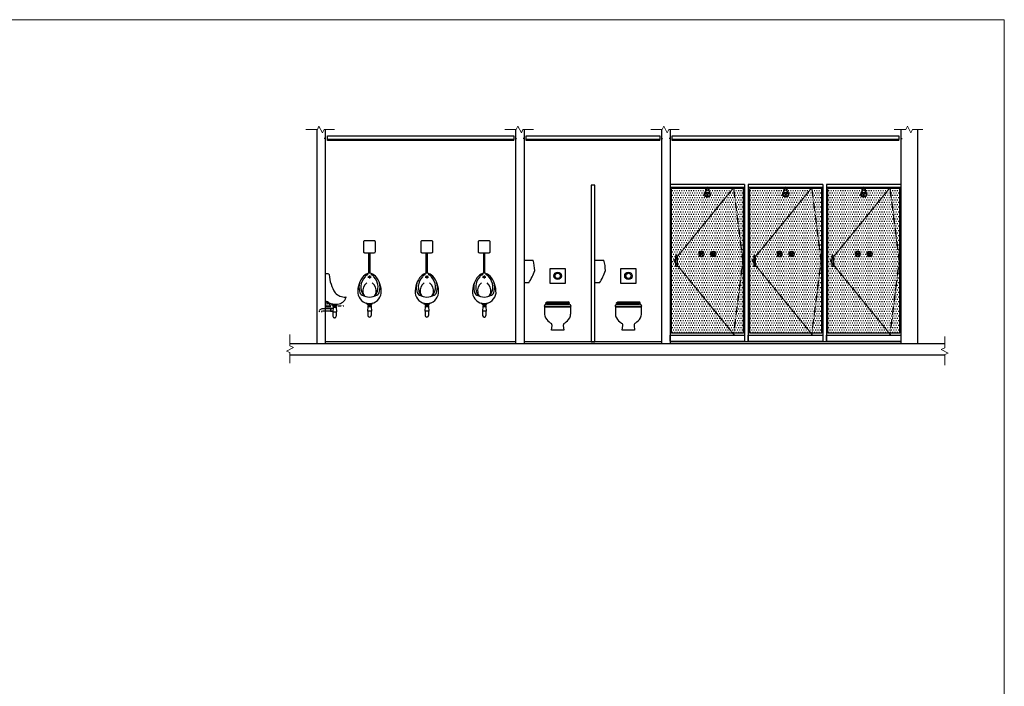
# Model space of a CAD drawing. Header units: millimetres. Extents: x -115474967 to 444143, y -74377 to 241828222.
# Tile 297 of 590: x -193045 to -179823, y 272947 to 281893. Entities that reach past the tile are written whole.
import ezdxf

# ---------------------------------------------------------------- set-up
doc = ezdxf.new("R2010")
doc.units = ezdxf.units.MM
doc.header["$MEASUREMENT"] = 0
for name, pattern in [('DASHED2', [0.375, 0.25, -0.125]), ('HIDDEN', [0.375, 0.25, -0.125]), ('HIDDEN2', [0.1875, 0.125, -0.0625])]:
    doc.linetypes.add(name, pattern=pattern)
for name, color, linetype in [('$1$FITT-FIXT', 4, 'Continuous'), ('0-ELEV.1', 9, 'Continuous'), ('0-ELEV.25', 4, 'Continuous'), ('00-2 Walls', 4, 'Continuous'), ('00-3 Elev 03', 9, 'Continuous'), ('00-5 Dims', 8, 'Continuous'), ('CEIL-PLAN', 7, 'Continuous'), ('CEIL-SECT', 2, 'Continuous'), ('DOOR-TIMB', 7, 'Continuous'), ('FITT-FURN', 8, 'DASHED2'), ('FITT-SANT', 5, 'Continuous'), ('JOIN-SEC.25', 4, 'Continuous'), ('Sanitary Fittings', 8, 'Continuous'), ('STRU-CONC', 3, 'Continuous'), ('TILE', 9, 'Continuous')]:
    doc.layers.add(name, color=color, linetype=linetype)
doc.layers.add('0-GEN-GENERAL', color=7, linetype='Continuous', lineweight=25)
doc.layers.add('00-6 H-CS Partitioning', color=7, linetype='Continuous', true_color=0xfafa00)
doc.layers.add('0_cons_01', color=40, linetype='Continuous', lineweight=0, plot=False)

# ---------------------------------------------------------------- blocks, each defined once
blk = doc.blocks.new('B_shadowline')
blk.add_line((-30, 0), (-30, 12))
at = {"color": 9, "linetype": 'HIDDEN2', "ltscale": 0.001}
blk.add_line((-6, 28), (12, 28), dxfattribs=at)
at = {"const_width": 0.836}
blk.add_lwpolyline([(-49, -1), (-49, -1, 0.414214), (-47, -3), (-29, -3, 0.414214), (-28, -1), (-28, 16, -0.414214), (-26, 18), (-3, 18, 0.414214), (-2, 19), (-2, 37, 0.414214), (-3, 39), (-4, 39)], format="xyb", dxfattribs=at)
blk = doc.blocks.new('A$C31131D18')
at = {"layer": 'FITT-SANT'}
for p, q in [((3, 60), (28, 35)), ((3, 10), (28, 35)), ((10, 67), (35, 42)), ((10, 3), (35, 28)), ((35, 42), (60, 67)), ((35, 28), (60, 3)), ((42, 35), (67, 60)), ((42, 35), (67, 10))]:
    blk.add_line(p, q, dxfattribs=at)
blk.add_circle((35, 35), 5, dxfattribs=at)
for radius, start, end in [(35, 143.2132, 216.7868), (40, 127.8192, 142.1808), (40, 217.8192, 232.1808), (35, 53.2132, 126.7868), (35, 233.2132, 306.7868), (40, 37.8192, 52.1808), (40, 307.8192, 322.1808), (35, 323.2132, 36.7868)]:
    blk.add_arc((35, 35), radius, start, end, dxfattribs=at)
blk = doc.blocks.new('$0$b-showerhead1')
at = {"layer": '$1$FITT-FIXT', "color": 7}
for centre, radius, start, end in [((0, 0), 25.5, 312.6701, 227.3299), ((-37, -6), 23.7, 328.1334, 25.1706), ((37, -6), 23.7, 154.8294, 211.8666), ((43, -78), 84.5, 135.5366, 175.4076), ((0, -38), 25.5, 39.1226, 140.8774), ((-43, -78), 84.5, 4.5924, 44.4634)]:
    blk.add_arc(centre, radius, start, end, dxfattribs=at)
for major_axis, ratio in [((-41.6, 0), 0.75973), ((-10, 0), 0.679729)]:
    blk.add_ellipse((0, -77), major_axis=major_axis, ratio=ratio, dxfattribs=at)
blk.add_open_spline([(-35, -77), (-35, -79), (-34, -81), (-33, -85), (-32, -86), (-30, -90), (-28, -91), (-25, -94), (-23, -95), (-19, -98), (-16, -99), (-11, -100), (-9, -101), (-3, -102), (0, -102), (5, -101), (8, -101), (13, -100), (15, -99), (20, -97), (22, -96), (26, -93), (28, -92), (31, -89), (32, -87), (33, -84), (34, -82), (35, -79), (35, -77), (34, -73), (34, -72), (33, -68), (32, -67), (29, -64), (28, -62), (24, -59), (22, -58), (18, -56), (15, -55), (10, -53), (7, -53), (2, -52), (-1, -52), (-6, -53), (-9, -53), (-14, -54), (-17, -55), (-21, -57), (-23, -59), (-27, -61), (-28, -63), (-31, -66), (-32, -68), (-34, -71), (-34, -73), (-35, -75), (-35, -76), (-35, -77)], degree=3, knots=[0, 0, 0, 0, 0.273121, 0.273121, 0.499867, 0.499867, 0.726613, 0.726613, 0.953359, 0.953359, 1.180105, 1.180105, 1.406851, 1.406851, 1.633598, 1.633598, 1.860344, 1.860344, 2.08709, 2.08709, 2.313836, 2.313836, 2.540582, 2.540582, 2.767328, 2.767328, 2.994074, 2.994074, 3.22082, 3.22082, 3.447566, 3.447566, 3.674312, 3.674312, 3.901058, 3.901058, 4.127804, 4.127804, 4.35455, 4.35455, 4.581296, 4.581296, 4.808042, 4.808042, 5.034788, 5.034788, 5.261534, 5.261534, 5.48828, 5.48828, 5.715026, 5.715026, 5.941772, 5.941772, 6.168518, 6.168518, 6.283185, 6.283185, 6.283185, 6.283185], dxfattribs=at)

msp = doc.modelspace()

# ---------------------------------------------------------------- hatches: boundary and pattern name
at = {"layer": '0-ELEV.1', "true_color": 0xc7c8ca}
h = msp.add_hatch(dxfattribs=at)
h.set_pattern_fill('DOTS', color=9, scale=20, style=0)
h.set_pattern_definition([(0, (-448280.606, 244677.472), (15.875, 31.75), [0, -31.75])])
h.paths.add_polyline_path([(-184291.36382, 279626.4004), (-183325.12918, 279626.37452), (-183325.12918, 277685.37452), (-184291.36382, 277685.4004)])
h = msp.add_hatch(dxfattribs=at)
h.set_pattern_fill('DOTS', color=9, scale=20, style=0)
h.set_pattern_definition([(0, (-447230.608, 244677.472), (15.875, 31.75), [0, -31.75])])
h.paths.add_polyline_path([(-183241.3658, 279626.4004), (-182275.13116, 279626.37452), (-182275.13116, 277685.37452), (-183241.3658, 277685.4004)])
h = msp.add_hatch(dxfattribs=at)
h.set_pattern_fill('DOTS', color=9, scale=20, style=0)
h.set_pattern_definition([(0, (-446180.518, 244677.472), (15.875, 31.75), [0, -31.75])])
h.paths.add_polyline_path([(-182191.27601, 279626.4004), (-181225.04137, 279626.37452), (-181225.04137, 277685.37452), (-182191.27601, 277685.4004)])

# ---------------------------------------------------------------- linework, layer by layer
at = {"color": 4}
for p, q in [((-183310.13931, 279683.4004), (-184310.09597, 279683.4004)), ((-183310.13931, 279683.4004), (-183310.11858, 277580.4004)), ((-182260.14129, 279683.4004), (-183260.09794, 279683.4004)), ((-183260.09794, 279683.4004), (-183260.07721, 277580.4004)), ((-182260.14129, 279683.4004), (-182260.12056, 277580.4004)), ((-181210.0515, 279683.4004), (-182210.00815, 279683.4004)), ((-182210.00815, 279683.4004), (-182209.98742, 277580.4004)), ((-181210.0515, 279683.4004), (-181210.03077, 277580.4004)), ((-183310.1389, 279641.4004), (-184310.10581, 279641.4004)), ((-182260.14088, 279641.4004), (-183260.10778, 279641.4004)), ((-181210.05109, 279641.4004), (-182210.018, 279641.4004))]:
    msp.add_line(p, q, dxfattribs=at)
for p, q in [((-188871.82787, 278012.73478), (-188982.05174, 278012.73477)), ((-188871.82787, 277982.82592), (-188969.6043, 277982.82592)), ((-188837.10923, 278017.73478), (-188871.82787, 278017.73478)), ((-188871.82787, 278017.73478), (-188871.82787, 277977.73478)), ((-188864.82787, 278008.63108), (-188871.82787, 278008.63108)), ((-188864.82787, 277986.83849), (-188871.82787, 277986.83849)), ((-188839.79828, 277977.73478), (-188871.82787, 277977.73478)), ((-188864.82787, 278017.73478), (-188864.82787, 277977.73478))]:
    msp.add_line(p, q)
at = {"layer": '0-ELEV.1', "linetype": 'Continuous'}
msp.add_line((-188799.02541, 278051.29858), (-188799.02541, 278043.45592), dxfattribs=at)
at = {"layer": '0-ELEV.25'}
for p, q in [((-184310.09597, 277658.4004), (-183310.11935, 277658.4004)), ((-184310.09597, 277580.4004), (-184310.09597, 277658.4004)), ((-184310.09597, 277580.4004), (-183310.12939, 277580.4004)), ((-183260.09794, 277658.4004), (-182260.12133, 277658.4004)), ((-183260.09794, 277580.4004), (-183260.09794, 277658.4004)), ((-183260.09794, 277580.4004), (-182260.13137, 277580.4004)), ((-182210.00815, 277658.4004), (-181210.03154, 277658.4004)), ((-182210.00815, 277580.4004), (-182210.00815, 277658.4004)), ((-182210.00815, 277580.4004), (-181210.04158, 277580.4004))]:
    msp.add_line(p, q, dxfattribs=at)
at = {"layer": '0-GEN-GENERAL', "lineweight": 0}
for points in [[(-188816.3924, 280417.77564), (-188956.18579, 280417.8084), (-188977.66351, 280373.64561), (-189025.42904, 280465.48803), (-189046.24973, 280417.83074), (-189200.76716, 280417.82186)], [(-186146.46337, 280417.77564), (-186286.25676, 280417.8084), (-186307.73448, 280373.64561), (-186355.50001, 280465.48803), (-186376.3207, 280417.83074), (-186530.83812, 280417.82186)], [(-184186.64343, 280417.77564), (-184326.43681, 280417.8084), (-184347.91453, 280373.64561), (-184395.68006, 280465.48803), (-184416.50075, 280417.83074), (-184571.01818, 280417.82186)], [(-180915.15272, 280417.77564), (-181054.94611, 280417.8084), (-181076.42383, 280373.64561), (-181124.18936, 280465.48803), (-181145.01005, 280417.83074), (-181299.52748, 280417.82186)], [(-180622.62796, 277257.89767), (-180622.66072, 277397.69106), (-180578.49793, 277419.16878), (-180670.34034, 277466.93431), (-180622.68306, 277487.755), (-180622.67417, 277642.27242)]]:
    msp.add_lwpolyline(points, dxfattribs=at)
at = {"layer": '0-GEN-GENERAL', "lineweight": 0, "elevation": 0}
msp.add_lwpolyline([(-189417.45078, 277285.42983), (-189417.41803, 277425.22322), (-189461.58082, 277446.70094), (-189369.7384, 277494.46647), (-189417.39568, 277515.28716), (-189417.40457, 277669.80458)], dxfattribs=at)
at = {"layer": '00-2 Walls'}
for p, q in [((-189050.35574, 277543.88759, 0), (-189050.35574, 280417.80469)), ((-188940.35574, 280417.80469), (-188940.35574, 277543.88759, 0)), ((-186380.63489, 277543.88759, 0), (-186380.63489, 280417.80469)), ((-186270.42671, 280417.80469), (-186270.42671, 277543.88759, 0)), ((-184420.65786, 277543.88759, 0), (-184420.82316, 280417.83049)), ((-184310.60676, 280417.80469), (-184310.60676, 277543.88759, 0)), ((-181209.1844, 277543.88759, 0), (-181209.1844, 280417.82705)), ((-180989.5959, 280417.79309), (-180989.5959, 277543.88759, 0))]:
    msp.add_line(p, q, dxfattribs=at)
at = {"layer": '00-3 Elev 03'}
for p, q in [((-186380.63489, 277570.4004), (-188940.35574, 277570.4004)), ((-184420.65938, 277570.4004), (-186270.42671, 277570.4004)), ((-181209.1844, 277570.4004), (-184310.60676, 277570.4004))]:
    msp.add_line(p, q, dxfattribs=at)
at = {"layer": '00-5 Dims'}
for p, q in [((-188938.36511, 278041.88762), (-188938.36511, 278114.20579)), ((-188933.52748, 278114.20579), (-188938.36511, 278114.20579)), ((-188933.52748, 278114.20579), (-188938.36511, 278114.20579)), ((-188933.52748, 278048.54814), (-188933.52748, 278114.20579)), ((-188933.52748, 278048.54814), (-188933.52748, 278114.20579)), ((-188940.20618, 278041.88762), (-188885.50221, 278041.88762)), ((-188940.20618, 278041.88762), (-188885.50221, 278041.88762)), ((-188940.20618, 278041.88762), (-188870.50221, 278041.88762)), ((-188885.50221, 278048.54814), (-188933.52748, 278048.54814)), ((-188870.50221, 278048.54814), (-188933.52748, 278048.54814)), ((-188870.50221, 278041.88762), (-188870.50221, 278048.54814))]:
    msp.add_line(p, q, dxfattribs=at)
msp.add_circle((-188909.31847, 278082.37327), 4.89458, dxfattribs=at)
msp.add_arc((-188947.93821, 278037.29478), 78.24943, 8.268609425, 79.387597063, dxfattribs=at)
at = {"layer": '00-6 H-CS Partitioning'}
msp.add_lwpolyline([(-185319.69934, 279670.4004), (-185370.42688, 279670.4004), (-185370.42688, 277570.4004), (-185319.69934, 277570.4004)], close=True, dxfattribs=at)
at = {"layer": '0_cons_01'}
msp.add_lwpolyline([(-210004.78523, 261808.82955), (-179822.50626, 261808.82955), (-179822.50626, 281893.40049), (-210004.78523, 281893.40049)], close=True, dxfattribs=at)
at = {"layer": 'CEIL-PLAN'}
for p, q in [((-188912.54894, 280285.9004), (-188912.54894, 280332.9004)), ((-188912.54894, 280332.9004), (-186408.44169, 280332.9004)), ((-186408.44169, 280332.9004), (-186408.44169, 280285.9004)), ((-186242.61305, 280285.9004), (-186242.61305, 280332.9004)), ((-186242.61305, 280332.9004), (-184448.62311, 280332.9004)), ((-184448.62311, 280332.9004), (-184448.62311, 280285.9004)), ((-184282.80264, 280285.9004), (-184282.80264, 280332.9004)), ((-184282.80264, 280332.9004), (-181236.9912, 280332.9004)), ((-181236.9912, 280332.9004), (-181236.9912, 280285.9004)), ((-186408.44169, 280285.9004), (-188912.54894, 280285.9004)), ((-184448.62311, 280285.9004), (-186242.61305, 280285.9004)), ((-181236.9912, 280285.9004), (-184282.80264, 280285.9004))]:
    msp.add_line(p, q, dxfattribs=at)
at = {"layer": 'CEIL-SECT', "color": 7, "ltscale": 0.25}
for p, q in [((-186408.44169, 280282.9004), (-188912.54894, 280282.9004)), ((-186408.44169, 280270.4004), (-188912.54894, 280270.4004)), ((-184448.62311, 280282.9004), (-186242.61305, 280282.9004)), ((-184448.62311, 280270.4004), (-186242.61305, 280270.4004)), ((-181236.9912, 280282.9004), (-184282.80264, 280282.9004)), ((-181236.9912, 280270.4004), (-184282.80264, 280270.4004))]:
    msp.add_line(p, q, dxfattribs=at)
at = {"layer": 'DOOR-TIMB', "color": 9, "linetype": 'DASHED2', "elevation": -10.5062}
for points in [[(-183455.89736, 279641.4004), (-184261.42685, 278655.9004), (-183455.87781, 277670.4004), (-183330.89722, 278655.9004), (-183455.89736, 279641.4004)], [(-182405.89934, 279641.4004), (-183211.42883, 278655.9004), (-182405.87979, 277670.4004), (-182280.89919, 278655.9004), (-182405.89934, 279641.4004)], [(-181355.80955, 279641.4004), (-182161.33904, 278655.9004), (-181355.79, 277670.4004), (-181230.8094, 278655.9004), (-181355.80955, 279641.4004)]]:
    msp.add_lwpolyline(points, dxfattribs=at)
at = {"layer": 'FITT-FURN', "color": 2}
msp.add_line((-188870.95199, 278051.29816), (-188690.20618, 278051.29816), dxfattribs=at)
at = {"layer": 'FITT-SANT', "linetype": 'Continuous'}
for p, q in [((-188354.9299, 278489.01587), (-188354.9299, 278765.71759)), ((-188339.9299, 278489.01587), (-188339.9299, 278765.71759)), ((-187584.4004, 278489.01587), (-187584.4004, 278765.71759)), ((-187569.4004, 278489.01587), (-187569.4004, 278765.71759)), ((-186813.8709, 278489.01587), (-186813.8709, 278765.71759)), ((-186798.8709, 278489.01587), (-186798.8709, 278765.71759)), ((-188347.4299, 278461.82329), (-188347.4299, 278418.29708)), ((-188347.4299, 278461.82329), (-188347.4299, 278418.29708)), ((-187576.9004, 278461.82329), (-187576.9004, 278418.29708)), ((-187576.9004, 278461.82329), (-187576.9004, 278418.29708)), ((-186806.3709, 278461.82329), (-186806.3709, 278418.29708)), ((-186806.3709, 278461.82329), (-186806.3709, 278418.29708)), ((-188369.19301, 278440.06019), (-188325.66679, 278440.06019)), ((-188325.66679, 278440.06019), (-188369.19301, 278440.06019)), ((-187598.66351, 278440.06019), (-187555.13729, 278440.06019)), ((-187555.13729, 278440.06019), (-187598.66351, 278440.06019)), ((-186828.13401, 278440.06019), (-186784.60779, 278440.06019)), ((-186784.60779, 278440.06019), (-186828.13401, 278440.06019)), ((-188415.30765, 278183.47507), (-188415.30765, 278187.66525)), ((-188377.4299, 278075.06019), (-188394.3541, 278091.98439)), ((-188377.4299, 278075.06019), (-188347.4299, 278075.06019)), ((-188368.4299, 278075.06019), (-188368.4299, 278068.06019)), ((-188326.4299, 278075.06019), (-188368.4299, 278075.06019)), ((-188368.4299, 278068.06019), (-188368.4299, 278061.06019)), ((-188368.4299, 278068.06019), (-188326.4299, 278068.06019)), ((-188359.1144, 278075.06019), (-188359.1144, 278068.06019)), ((-188317.4299, 278075.06019), (-188347.4299, 278075.06019)), ((-188335.7454, 278075.06019), (-188335.7454, 278068.06019)), ((-188326.4299, 278075.06019), (-188326.4299, 278068.06019)), ((-188326.4299, 278068.06019), (-188326.4299, 278061.06019)), ((-188317.4299, 278075.06019), (-188300.5057, 278091.98439)), ((-187644.77815, 278183.47507), (-187644.77815, 278187.66525)), ((-187606.9004, 278075.06019), (-187623.8246, 278091.98439)), ((-187606.9004, 278075.06019), (-187576.9004, 278075.06019)), ((-187597.9004, 278075.06019), (-187597.9004, 278068.06019)), ((-187555.9004, 278075.06019), (-187597.9004, 278075.06019)), ((-187597.9004, 278068.06019), (-187597.9004, 278061.06019)), ((-187597.9004, 278068.06019), (-187555.9004, 278068.06019)), ((-187588.5849, 278075.06019), (-187588.5849, 278068.06019)), ((-187546.9004, 278075.06019), (-187576.9004, 278075.06019)), ((-187565.2159, 278075.06019), (-187565.2159, 278068.06019)), ((-187555.9004, 278075.06019), (-187555.9004, 278068.06019)), ((-187555.9004, 278068.06019), (-187555.9004, 278061.06019)), ((-187546.9004, 278075.06019), (-187529.9762, 278091.98439)), ((-186874.24865, 278183.47507), (-186874.24865, 278187.66525)), ((-186836.3709, 278075.06019), (-186853.2951, 278091.98439)), ((-186836.3709, 278075.06019), (-186806.3709, 278075.06019)), ((-186827.3709, 278075.06019), (-186827.3709, 278068.06019)), ((-186785.3709, 278075.06019), (-186827.3709, 278075.06019)), ((-186827.3709, 278068.06019), (-186827.3709, 278061.06019)), ((-186827.3709, 278068.06019), (-186785.3709, 278068.06019)), ((-186818.05539, 278075.06019), (-186818.05539, 278068.06019)), ((-186776.3709, 278075.06019), (-186806.3709, 278075.06019)), ((-186794.6864, 278075.06019), (-186794.6864, 278068.06019)), ((-186785.3709, 278075.06019), (-186785.3709, 278068.06019)), ((-186785.3709, 278068.06019), (-186785.3709, 278061.06019)), ((-186776.3709, 278075.06019), (-186759.4467, 278091.98439)), ((-188368.49301, 278046.21753), (-188372.48661, 277982.06019)), ((-188322.4363, 277982.06019), (-188372.4235, 277982.06019)), ((-188369.98661, 277982.06019), (-188369.98661, 277923.06019)), ((-188368.49301, 278053.21753), (-188368.49301, 278046.21753)), ((-188326.49301, 278053.21753), (-188368.49301, 278053.21753)), ((-188326.49301, 278046.21753), (-188368.49301, 278046.21753)), ((-188368.49301, 278046.21753), (-188326.49301, 278046.21753)), ((-188326.4299, 278061.06019), (-188368.4299, 278061.06019)), ((-188363.4299, 278061.06019), (-188363.4299, 278053.21753)), ((-188359.05128, 278053.21753), (-188359.05128, 278046.21753)), ((-188335.80852, 278053.21753), (-188335.80852, 278046.21753)), ((-188331.4299, 278061.06019), (-188331.4299, 278053.21753)), ((-188326.49301, 278053.21753), (-188326.49301, 278046.21753)), ((-188326.49301, 278046.21753), (-188322.49941, 277982.06019)), ((-188324.99941, 277982.06019), (-188324.99941, 277923.06019)), ((-187597.96351, 278046.21753), (-187601.95711, 277982.06019)), ((-187551.9068, 277982.06019), (-187601.894, 277982.06019)), ((-187599.45711, 277982.06019), (-187599.45711, 277923.06019)), ((-187597.96351, 278053.21753), (-187597.96351, 278046.21753)), ((-187555.96351, 278053.21753), (-187597.96351, 278053.21753)), ((-187555.96351, 278046.21753), (-187597.96351, 278046.21753)), ((-187597.96351, 278046.21753), (-187555.96351, 278046.21753)), ((-187555.9004, 278061.06019), (-187597.9004, 278061.06019)), ((-187592.9004, 278061.06019), (-187592.9004, 278053.21753)), ((-187588.52178, 278053.21753), (-187588.52178, 278046.21753)), ((-187565.27902, 278053.21753), (-187565.27902, 278046.21753)), ((-187560.9004, 278061.06019), (-187560.9004, 278053.21753)), ((-187555.96351, 278053.21753), (-187555.96351, 278046.21753)), ((-187555.96351, 278046.21753), (-187551.96991, 277982.06019)), ((-187554.46991, 277982.06019), (-187554.46991, 277923.06019)), ((-186827.43401, 278046.21753), (-186831.42761, 277982.06019)), ((-186781.3773, 277982.06019), (-186831.3645, 277982.06019)), ((-186828.92761, 277982.06019), (-186828.92761, 277923.06019)), ((-186827.43401, 278053.21753), (-186827.43401, 278046.21753)), ((-186785.43401, 278053.21753), (-186827.43401, 278053.21753)), ((-186785.43401, 278046.21753), (-186827.43401, 278046.21753)), ((-186827.43401, 278046.21753), (-186785.43401, 278046.21753)), ((-186785.3709, 278061.06019), (-186827.3709, 278061.06019)), ((-186822.3709, 278061.06019), (-186822.3709, 278053.21753)), ((-186817.99228, 278053.21753), (-186817.99228, 278046.21753)), ((-186794.74952, 278053.21753), (-186794.74952, 278046.21753)), ((-186790.3709, 278061.06019), (-186790.3709, 278053.21753)), ((-186785.43401, 278053.21753), (-186785.43401, 278046.21753)), ((-186785.43401, 278046.21753), (-186781.44041, 277982.06019)), ((-186783.94041, 277982.06019), (-186783.94041, 277923.06019)), ((-188348.9235, 277902.06019), (-188345.9363, 277902.06019)), ((-187578.394, 277902.06019), (-187575.4068, 277902.06019)), ((-186807.8645, 277902.06019), (-186804.8773, 277902.06019))]:
    msp.add_line(p, q, dxfattribs=at)
at = {"layer": 'FITT-SANT'}
for p, q in [((-188940.35574, 278480.89272), (-188940.35574, 278110.89272)), ((-188900.35111, 278480.89272), (-188940.35574, 278480.89272)), ((-188850.35574, 278065.89272), (-188870.74931, 278086.28628)), ((-188785.35574, 278065.89272), (-188850.35574, 278065.89272)), ((-188785.35574, 278065.89272), (-188775.13688, 278076.11158))]:
    msp.add_line(p, q, dxfattribs=at)
at = {"layer": 'FITT-SANT', "color": 7, "linetype": 'HIDDEN'}
for p, q in [((-188836.20618, 278065.29858), (-188836.20618, 278058.29858)), ((-188836.20618, 278065.29858), (-188794.20618, 278065.29858)), ((-188826.89068, 278065.29858), (-188826.89068, 278058.29858)), ((-188803.52169, 278065.29858), (-188803.52169, 278058.29858)), ((-188794.20618, 278065.29858), (-188794.20618, 278058.29858)), ((-188836.20618, 278058.29858), (-188836.20618, 278051.29858)), ((-188794.20618, 278058.29858), (-188836.20618, 278058.29858)), ((-188836.20618, 278051.29858), (-188794.20618, 278051.29858)), ((-188794.20618, 278058.29858), (-188794.20618, 278051.29858))]:
    msp.add_line(p, q, dxfattribs=at)
at = {"layer": 'FITT-SANT', "linetype": 'DASHED2', "ltscale": 0.1}
msp.add_line((-188963.53352, 277982.82592), (-188979.18902, 277982.82592), dxfattribs=at)
at = {"layer": 'FITT-SANT', "color": 7}
for p, q in [((-188840.19978, 277972.29858), (-188790.21258, 277972.29858)), ((-188836.14307, 278036.45592), (-188840.13667, 277972.29858)), ((-188837.63667, 277972.29858), (-188837.63667, 277913.29858)), ((-188836.14307, 278043.45592), (-188836.14307, 278036.45592)), ((-188836.14307, 278043.45592), (-188794.14307, 278043.45592)), ((-188836.14307, 278036.45592), (-188794.14307, 278036.45592)), ((-188794.14307, 278036.45592), (-188836.14307, 278036.45592)), ((-188831.20618, 278051.29858), (-188831.20618, 278043.45592)), ((-188826.82757, 278043.45592), (-188826.82757, 278036.45592)), ((-188803.5848, 278043.45592), (-188803.5848, 278036.45592)), ((-188799.20618, 278051.29858), (-188799.20618, 278043.45592)), ((-188794.14307, 278043.45592), (-188794.14307, 278036.45592)), ((-188794.14307, 278036.45592), (-188790.14947, 277972.29858)), ((-188792.64947, 277972.29858), (-188792.64947, 277913.29858)), ((-188813.71258, 277892.29858), (-188816.69978, 277892.29858))]:
    msp.add_line(p, q, dxfattribs=at)
at = {"layer": 'FITT-SANT', "linetype": 'Continuous'}
for points in [[(-188412.93745, 278765.71759), (-188282.93745, 278765.71759, 0.4142135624), (-188267.93745, 278780.71759), (-188267.93745, 278910.71759, 0.4142135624), (-188282.93745, 278925.71759), (-188412.93745, 278925.71759, 0.4142135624), (-188427.93745, 278910.71759), (-188427.93745, 278780.71759, 0.4142135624)], [(-187642.40795, 278765.71759), (-187512.40795, 278765.71759, 0.4142135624), (-187497.40795, 278780.71759), (-187497.40795, 278910.71759, 0.4142135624), (-187512.40795, 278925.71759), (-187642.40795, 278925.71759, 0.4142135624), (-187657.40795, 278910.71759), (-187657.40795, 278780.71759, 0.4142135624)], [(-186871.87845, 278765.71759), (-186741.87845, 278765.71759, 0.4142135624), (-186726.87845, 278780.71759), (-186726.87845, 278910.71759, 0.4142135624), (-186741.87845, 278925.71759), (-186871.87845, 278925.71759, 0.4142135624), (-186886.87845, 278910.71759), (-186886.87845, 278780.71759, 0.4142135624)], [(-188347.4299, 278084.90888, 0.3796057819), (-188189.4299, 278225.06019, 0.1902722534), (-188268.72277, 278452.36439, 0.1701121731), (-188347.4299, 278490.06019, 0.1701121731), (-188426.13703, 278452.36439, 0.1902722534), (-188505.4299, 278225.06019, 0.3796057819)], [(-187576.9004, 278084.90888, 0.3796057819), (-187418.9004, 278225.06019, 0.1902722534), (-187498.19327, 278452.36439, 0.1701121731), (-187576.9004, 278490.06019, 0.1701121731), (-187655.60753, 278452.36439, 0.1902722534), (-187734.9004, 278225.06019, 0.3796057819)], [(-186806.3709, 278084.90888, 0.3796057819), (-186648.3709, 278225.06019, 0.1902722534), (-186727.66377, 278452.36439, 0.1701121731), (-186806.3709, 278490.06019, 0.1701121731), (-186885.07803, 278452.36439, 0.1902722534), (-186964.3709, 278225.06019, 0.3796057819)]]:
    msp.add_lwpolyline(points, format="xyb", close=True, dxfattribs=at)
for centre in [(-188347.4299, 278440.06019), (-188347.4299, 278440.06019), (-187576.9004, 278440.06019), (-187576.9004, 278440.06019), (-186806.3709, 278440.06019), (-186806.3709, 278440.06019)]:
    msp.add_circle(centre, 11.76311, dxfattribs=at)
at = {"layer": 'FITT-SANT'}
for centre, radius, start, end in [((-188900.51553, 278469.94698), 10.94697, 9.854488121, 89.139426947), ((-188359.4327, 278512.95041), 531.89, 184.434984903, 212.523336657), ((-188674.32647, 278356.37129), 185.97089, 224.086415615, 272.309974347), ((-188784.71769, 278440.40586), 364.42024, 244.717354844, 271.506511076), ((-188787.45449, 278207.3203), 131.78563, 275.363095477, 341.041501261), ((-188666.00832, 278166.74251), 3.89679, 324.963344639, 102.184550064)]:
    msp.add_arc(centre, radius, start, end, dxfattribs=at)
at = {"layer": 'FITT-SANT', "linetype": 'Continuous'}
for centre, radius, start, end in [((-188353.78647, 278406.23974), 65.46032, 105.618455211, 145.124707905), ((-188375.56284, 278475.72406), 7.66358, 302.809465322, 103.255380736), ((-188319.29696, 278475.72406), 7.66358, 76.744619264, 237.190534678), ((-188341.07333, 278406.23974), 65.46032, 34.875292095, 74.381544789), ((-187583.25697, 278406.23974), 65.46032, 105.618455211, 145.124707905), ((-187605.03334, 278475.72406), 7.66358, 302.809465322, 103.255380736), ((-187548.76746, 278475.72406), 7.66358, 76.744619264, 237.190534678), ((-187570.54383, 278406.23974), 65.46032, 34.875292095, 74.381544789), ((-186812.72747, 278406.23974), 65.46032, 105.618455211, 145.124707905), ((-186834.50384, 278475.72406), 7.66358, 302.809465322, 103.255380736), ((-186778.23796, 278475.72406), 7.66358, 76.744619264, 237.190534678), ((-186800.01433, 278406.23974), 65.46032, 34.875292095, 74.381544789), ((-188273.04471, 278306.98984), 215.82375, 165.765166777, 195.681597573), ((-188259.86708, 278304.78164), 202.68783, 136.746292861, 215.958750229), ((-188299.79599, 278254.49812), 137.52491, 128.3151334, 189.198212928), ((-188395.0638, 278254.49812), 137.52491, 350.801787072, 51.6848666), ((-188434.99272, 278304.78164), 202.68783, 324.041249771, 43.253707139), ((-188421.81509, 278306.98984), 215.82375, 344.318402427, 14.234833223), ((-187502.51521, 278306.98984), 215.82375, 165.765166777, 195.681597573), ((-187489.33758, 278304.78164), 202.68783, 136.746292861, 215.958750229), ((-187529.26649, 278254.49812), 137.52491, 128.3151334, 189.198212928), ((-187624.5343, 278254.49812), 137.52491, 350.801787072, 51.6848666), ((-187664.46322, 278304.78164), 202.68783, 324.041249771, 43.253707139), ((-187651.28559, 278306.98984), 215.82375, 344.318402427, 14.234833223), ((-186731.98571, 278306.98984), 215.82375, 165.765166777, 195.681597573), ((-186718.80808, 278304.78164), 202.68783, 136.746292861, 215.958750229), ((-186758.73699, 278254.49812), 137.52491, 128.3151334, 189.198212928), ((-186854.0048, 278254.49812), 137.52491, 350.801787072, 51.6848666), ((-186893.93372, 278304.78164), 202.68783, 324.041249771, 43.253707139), ((-186880.75609, 278306.98984), 215.82375, 344.318402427, 14.234833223), ((-188418.40639, 278251.29105), 62.48445, 182.41826841, 243.765541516), ((-188326.69617, 278460.77298), 291.11187, 245.800491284, 265.915791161), ((-188353.9546, 278242.35372), 82.18896, 186.875482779, 228.250470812), ((-188368.16363, 278460.77298), 291.11187, 274.084208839, 294.199508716), ((-188340.9052, 278242.35372), 82.18896, 311.749529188, 353.124517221), ((-188276.4534, 278251.29105), 62.48445, 296.234458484, 357.58173159), ((-187647.87689, 278251.29105), 62.48445, 182.41826841, 243.765541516), ((-187556.16667, 278460.77298), 291.11187, 245.800491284, 265.915791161), ((-187583.4251, 278242.35372), 82.18896, 186.875482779, 228.250470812), ((-187597.63413, 278460.77298), 291.11187, 274.084208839, 294.199508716), ((-187570.3757, 278242.35372), 82.18896, 311.749529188, 353.124517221), ((-187505.9239, 278251.29105), 62.48445, 296.234458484, 357.58173159), ((-186877.34739, 278251.29105), 62.48445, 182.41826841, 243.765541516), ((-186785.63717, 278460.77298), 291.11187, 245.800491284, 265.915791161), ((-186812.8956, 278242.35372), 82.18896, 186.875482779, 228.250470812), ((-186827.10462, 278460.77298), 291.11187, 274.084208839, 294.199508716), ((-186799.8462, 278242.35372), 82.18896, 311.749529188, 353.124517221), ((-186735.3944, 278251.29105), 62.48445, 296.234458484, 357.58173159), ((-188348.98661, 277923.06019), 21, 180, 270), ((-188345.99941, 277923.06019), 21, 270, 0), ((-187578.45711, 277923.06019), 21, 180, 270), ((-187575.46991, 277923.06019), 21, 270, 0), ((-186807.92761, 277923.06019), 21, 180, 270), ((-186804.94041, 277923.06019), 21, 270, 0)]:
    msp.add_arc(centre, radius, start, end, dxfattribs=at)
at = {"layer": 'FITT-SANT', "linetype": 'DASHED2', "ltscale": 0.1}
for radius in [45, 15]:
    msp.add_arc((-188979.18902, 277967.82592), radius, 90, 180, dxfattribs=at)
at = {"layer": 'FITT-SANT', "color": 7}
for centre, start, end in [((-188816.63667, 277913.29858), 180, 270), ((-188813.64947, 277913.29858), 270, 0)]:
    msp.add_arc(centre, 21, start, end, dxfattribs=at)
at = {"layer": 'JOIN-SEC.25', "linetype": 'Continuous'}
for p, q in [((-184237.12229, 278721.16001), (-184237.12229, 278590.64078)), ((-184217.12229, 278721.16001), (-184217.12229, 278590.64078)), ((-183187.12426, 278721.16001), (-183187.12426, 278590.64078)), ((-183167.12426, 278721.16001), (-183167.12426, 278590.64078)), ((-182137.03447, 278721.16001), (-182137.03447, 278590.64078)), ((-182117.03447, 278721.16001), (-182117.03447, 278590.64078))]:
    msp.add_line(p, q, dxfattribs=at)
for centre, start, end in [((-184227.12229, 278721.16001), 0, 180), ((-183177.12426, 278721.16001), 0, 180), ((-182127.03447, 278721.16001), 0, 180), ((-184227.12229, 278590.64078), 180, 0), ((-183177.12426, 278590.64078), 180, 0), ((-182127.03447, 278590.64078), 180, 0)]:
    msp.add_arc(centre, 10, start, end, dxfattribs=at)
at = {"layer": 'Sanitary Fittings', "color": 4}
for p, q in [((-186269.49494, 278664.219), (-186148.79494, 278664.219)), ((-185319.24751, 278664.219), (-185198.54751, 278664.219)), ((-186209.49494, 278360.219), (-186269.49494, 278360.219)), ((-185259.24751, 278360.219), (-185319.24751, 278360.219))]:
    msp.add_line(p, q, dxfattribs=at)
at = {"layer": 'Sanitary Fittings', "color": 4, "ltscale": 10}
for p, q in [((-185660.42679, 278085.219), (-185980.42679, 278085.219)), ((-185970.42679, 278075.219), (-185670.42679, 278075.219)), ((-185960.42679, 278105.219), (-185680.42679, 278105.219)), ((-184710.17936, 278085.219), (-185030.17936, 278085.219)), ((-185020.17936, 278075.219), (-184720.17936, 278075.219)), ((-185010.17936, 278105.219), (-184730.17936, 278105.219)), ((-185640.42679, 278045.219), (-186000.42679, 278045.219)), ((-185645.42679, 278035.219), (-185995.42679, 278035.219)), ((-185995.42679, 278035.219), (-185995.42679, 277951.60866)), ((-185645.42679, 277951.60866), (-185645.42679, 278035.219)), ((-184690.17936, 278045.219), (-185050.17936, 278045.219)), ((-184695.17936, 278035.219), (-185045.17936, 278035.219)), ((-185045.17936, 278035.219), (-185045.17936, 277951.60866)), ((-184695.17936, 277951.60866), (-184695.17936, 278035.219)), ((-185903.79919, 277727.98137), (-185895.43538, 277791.07641)), ((-185737.05439, 277727.98137), (-185903.79919, 277727.98137)), ((-185745.41821, 277791.07641), (-185737.05439, 277727.98137)), ((-184953.55176, 277727.98137), (-184945.18794, 277791.07641)), ((-184786.80696, 277727.98137), (-184953.55176, 277727.98137)), ((-184795.17077, 277791.07641), (-184786.80696, 277727.98137))]:
    msp.add_line(p, q, dxfattribs=at)
at = {"layer": 'Sanitary Fittings', "color": 4, "ltscale": 10, "elevation": 0}
msp.add_lwpolyline([(-185720.42679, 278354.89494), (-185920.42679, 278354.89494), (-185920.42679, 278554.89494), (-185720.42679, 278554.89494)], close=True, dxfattribs=at)
at = {"layer": 'Sanitary Fittings', "color": 4, "ltscale": 10}
msp.add_lwpolyline([(-184770.17936, 278354.89494), (-184970.17936, 278354.89494), (-184970.17936, 278554.89494), (-184770.17936, 278554.89494)], close=True, dxfattribs=at)
at = {"layer": 'Sanitary Fittings', "color": 4, "ltscale": 10, "elevation": 0}
for points in [[(-185970.42679, 278075.219, 0.4142135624), (-186000.42679, 278045.219, 0.4142135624)], [(-185980.42679, 278085.219, -0.4142135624), (-185960.42679, 278105.219, -0.4142135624)]]:
    msp.add_lwpolyline(points, format="xyb", dxfattribs=at)
at = {"layer": 'Sanitary Fittings', "color": 4, "ltscale": 10}
for points in [[(-185020.17936, 278075.219, 0.4142135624), (-185050.17936, 278045.219, 0.4142135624)], [(-185030.17936, 278085.219, -0.4142135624), (-185010.17936, 278105.219, -0.4142135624)]]:
    msp.add_lwpolyline(points, format="xyb", dxfattribs=at)
for centre, radius in [((-185820.42679, 278454.89494), 50), ((-185820.42679, 278454.89494), 35), ((-184870.17936, 278454.89494), 50), ((-184870.17936, 278454.89494), 35)]:
    msp.add_circle(centre, radius, dxfattribs=at)
at = {"layer": 'Sanitary Fittings', "color": 4}
for centre, radius, start, end in [((-186716.39494, 278512.219), 587.6, 1.273348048, 14.991715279), ((-185766.14751, 278512.219), 587.6, 1.273348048, 14.991715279), ((-186894.00386, 278796.47299), 811.70807, 327.489658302, 340.481843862), ((-185943.75642, 278796.47299), 811.70807, 327.489658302, 340.481843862)]:
    msp.add_arc(centre, radius, start, end, dxfattribs=at)
at = {"layer": 'Sanitary Fittings', "color": 4, "ltscale": 10}
for centre, radius, start, end in [((-185680.42679, 278085.219), 20, 0, 90), ((-185670.42679, 278045.219), 30, 0, 90), ((-184730.17936, 278085.219), 20, 0, 90), ((-184720.17936, 278045.219), 30, 0, 90), ((-185868.61639, 277947.68474), 126.8711, 178.227648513, 206.538863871), ((-185772.2372, 277947.68474), 126.8711, 333.461136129, 1.772351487), ((-184918.36896, 277947.68474), 126.8711, 178.227648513, 206.538863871), ((-184821.98976, 277947.68474), 126.8711, 333.461136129, 1.772351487), ((-185773.41154, 278026.62922), 248.90703, 213.018283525, 235.209137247), ((-185928.92217, 277791.56289), 33.49033, 359.167698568, 66.24908173), ((-185711.93141, 277791.56289), 33.49033, 113.75091827, 180.832301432), ((-185867.44204, 278026.62922), 248.90703, 304.790862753, 326.981716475), ((-184823.16411, 278026.62922), 248.90703, 213.018283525, 235.209137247), ((-184978.67474, 277791.56289), 33.49033, 359.167698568, 66.24908173), ((-184761.68398, 277791.56289), 33.49033, 113.75091827, 180.832301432), ((-184917.19461, 278026.62922), 248.90703, 304.790862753, 326.981716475)]:
    msp.add_arc(centre, radius, start, end, dxfattribs=at)
at = {"layer": 'STRU-CONC', "color": 3}
for p, q in [((-180622.67983, 277543.88759, 0), (-189417.39733, 277543.88759, 0)), ((-189417.42533, 277394.07636), (-180622.65987, 277394.07636))]:
    msp.add_line(p, q, dxfattribs=at)
at = {"layer": 'TILE', "color": 8}
for p, q in [((-184291.36382, 277685.4004), (-184291.36382, 279626.4004)), ((-183310.13875, 279626.4004), (-184291.36382, 279626.4004)), ((-183325.11962, 277685.4004, -0.87182), (-183325.13875, 279626.4004, -10.43231)), ((-183241.3658, 277685.4004), (-183241.3658, 279626.4004)), ((-182260.14073, 279626.4004), (-183241.3658, 279626.4004)), ((-182275.12159, 277685.4004, -0.87182), (-182275.14073, 279626.4004, -10.43231)), ((-182191.27601, 277685.4004), (-182191.27601, 279626.4004)), ((-181210.05094, 279626.4004), (-182191.27601, 279626.4004)), ((-181225.0318, 277685.4004, -0.87182), (-181225.05094, 279626.4004, -10.43231)), ((-183325.11962, 277685.4004), (-184291.36382, 277685.4004)), ((-182275.12159, 277685.4004), (-183241.3658, 277685.4004)), ((-181225.0318, 277685.4004), (-182191.27601, 277685.4004))]:
    msp.add_line(p, q, dxfattribs=at)

# ---------------------------------------------------------------- block references
at = {"layer": 'CEIL-SECT', "ltscale": 0.25, "xscale": -1}
for p in [(-188942.11566, 280270.4004), (-186272.17977, 280270.4004), (-184312.36935, 280270.4004)]:
    msp.add_blockref('B_shadowline', p, dxfattribs=at)
at = {"layer": 'CEIL-SECT', "ltscale": 0.25}
for p in [(-186378.87498, 280270.4004), (-184419.05639, 280270.4004), (-181207.42448, 280270.4004)]:
    msp.add_blockref('B_shadowline', p, dxfattribs=at)
at = {"layer": 'FITT-SANT'}
for name, p in [('$0$b-showerhead1', (-183810.11764, 279619.9389)), ('$0$b-showerhead1', (-182760.11962, 279619.9389)), ('$0$b-showerhead1', (-181710.02983, 279619.9389)), ('A$C31131D18', (-183924.67403, 278713.34301)), ('A$C31131D18', (-182874.676, 278713.34301)), ('A$C31131D18', (-181824.58622, 278713.34301))]:
    msp.add_blockref(name, p, dxfattribs=at)
at = {"layer": 'FITT-SANT', "xscale": -1}
for p in [(-183694.19428, 278713.34301), (-182644.19625, 278713.34301), (-181594.10647, 278713.34301)]:
    msp.add_blockref('A$C31131D18', p, dxfattribs=at)

doc.saveas('drawing.dxf')
